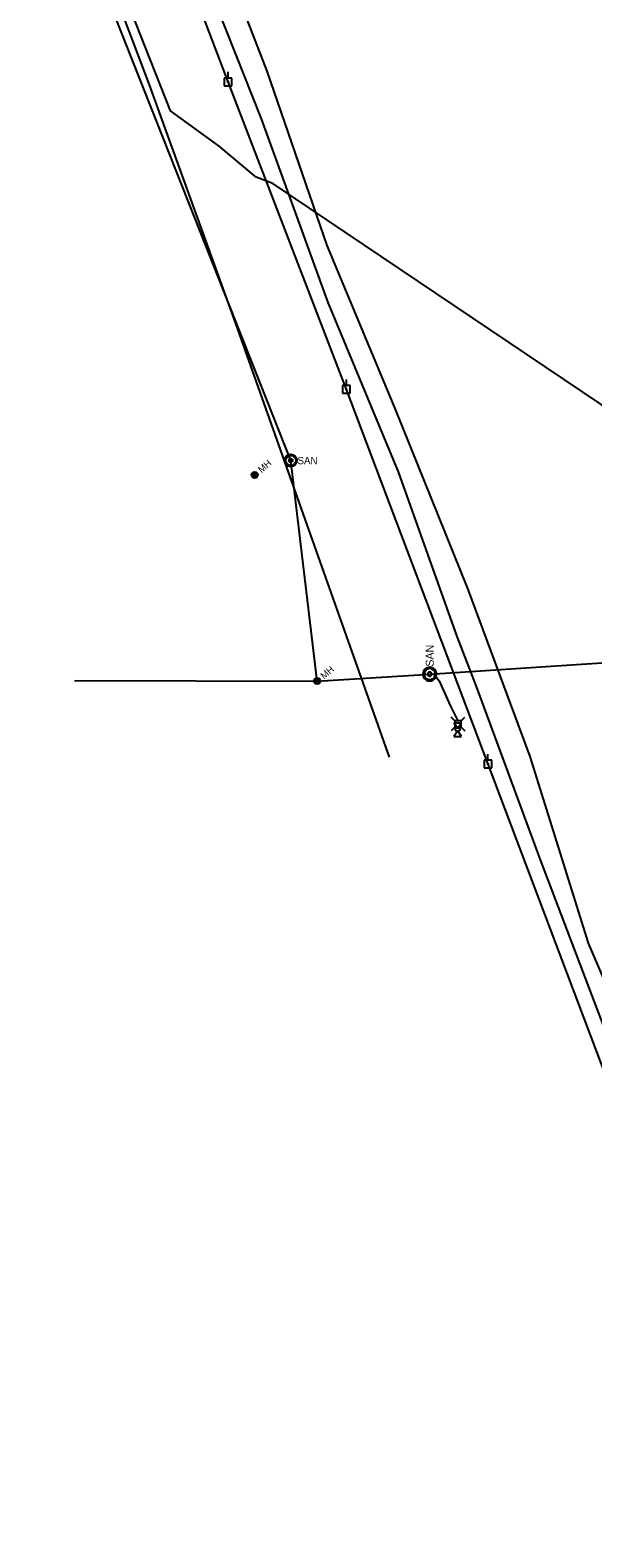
# Model space of a CAD drawing. Extents: x 600849 to 606371, y 330010 to 403088.
# Drawn here: x 602209 to 602479, y 353252 to 353977 of the extents above; entities that cross this region are included whole.
import ezdxf

# ---------------------------------------------------------------- set-up
doc = ezdxf.new("R2010")
doc.units = 0
for name, color, linetype in [('E_FTMS_Conduit', 7, 'Continuous'), ('E_UTL_AG', 7, 'Continuous'), ('E_UTL_AG_Bold', 7, 'Continuous'), ('E_UTL_E_UG', 7, 'Continuous'), ('E_UTL_EPowerPole', 7, 'Continuous'), ('E_UTL_FO_UG_QWEST', 7, 'Continuous'), ('E_UTL_G_UG', 7, 'Continuous'), ('E_UTL_Overhead', 7, 'Continuous'), ('E_UTL_SAN', 7, 'Continuous'), ('E_UTL_SAN_MH', 7, 'Continuous'), ('E_UTL_SAN_UG', 7, 'Continuous'), ('E_UTL_SAN_UG_MMSD', 7, 'Continuous')]:
    doc.layers.add(name, color=color, linetype=linetype)

msp = doc.modelspace()

# ---------------------------------------------------------------- linework, layer by layer
at = {"layer": 'E_FTMS_Conduit'}
msp.add_lwpolyline([(602610.14, 353206.87), (602580.81, 353284.37), (602548.82, 353367.3), (602515.43, 353447.91), (602476.95, 353538.14), (602448.85, 353627.85), (602419.04, 353708.61), (602384.09, 353795.14), (602351.42, 353873.57), (602322.54, 353957.36), (602293.02, 354034.05), (602262.08, 354114.29), (602230.08, 354192.55), (602200.4, 354271.32), (602170.28, 354351.31), (602140.88, 354433.86), (602112.62, 354515.81), (602085, 354598.61), (602067.34, 354669.21), (602066.29, 354688.62)], dxfattribs=at)
at = {"layer": 'E_UTL_AG'}
for points in [[(602412.18, 353644.1), (602415.99, 353644.1)], [(602414.09, 353641.44), (602412.18, 353644.1)], [(602415.99, 353644.1), (602414.09, 353641.44)], [(602414.09, 353640.17), (602412.18, 353637.5)], [(602412.18, 353637.5), (602415.99, 353637.5)], [(602415.36, 353640.8), (602415.33, 353640.92), (602415.27, 353641.04), (602415.15, 353641.15), (602415.01, 353641.24), (602414.82, 353641.32), (602414.61, 353641.38), (602414.39, 353641.42), (602414.15, 353641.44), (602413.91, 353641.43), (602413.67, 353641.4), (602413.45, 353641.35), (602413.25, 353641.28), (602413.09, 353641.2), (602412.96, 353641.1), (602412.87, 353640.98), (602412.82, 353640.87), (602412.82, 353640.74), (602412.87, 353640.63), (602412.96, 353640.51), (602413.09, 353640.41), (602413.25, 353640.32), (602413.45, 353640.25), (602413.67, 353640.2), (602413.91, 353640.18), (602414.15, 353640.17), (602414.39, 353640.19), (602414.61, 353640.23), (602414.82, 353640.29), (602415.01, 353640.37), (602415.15, 353640.46), (602415.27, 353640.57), (602415.33, 353640.68), (602415.36, 353640.8)], [(602415.99, 353637.5), (602414.09, 353640.17)]]:
    msp.add_lwpolyline(points, dxfattribs=at)
at = {"layer": 'E_UTL_AG_Bold'}
for points in [[(602412.72, 353645.06), (602410.97, 353646.82)], [(602412.72, 353641.97), (602410.97, 353640.22)], [(602415.81, 353645.06), (602412.72, 353645.06)], [(602412.72, 353645.06), (602412.72, 353641.97)], [(602412.72, 353641.97), (602415.81, 353641.97)], [(602415.81, 353645.06), (602417.57, 353646.82)], [(602415.81, 353641.97), (602415.81, 353645.06)], [(602415.81, 353641.97), (602417.57, 353640.22)]]:
    msp.add_lwpolyline(points, dxfattribs=at)
at = {"layer": 'E_UTL_E_UG'}
msp.add_lwpolyline([(602402.9, 353667.16), (602405.14, 353664.19), (602410.4, 353652.32), (602414.04, 353645.38)], dxfattribs=at)
at = {"layer": 'E_UTL_EPowerPole'}
for points in [[(602305.63, 353954.03), (602301.94, 353954.03)], [(602301.94, 353954.03), (602301.94, 353950.34)], [(602303.79, 353954.03), (602303.79, 353956.94)], [(602305.63, 353950.34), (602305.63, 353954.03)], [(602301.94, 353950.34), (602305.63, 353950.34)], [(602304.06, 353952.18), (602304.05, 353952.23), (602304.04, 353952.27), (602304.02, 353952.31), (602303.99, 353952.35), (602303.96, 353952.38), (602303.92, 353952.4), (602303.88, 353952.42), (602303.83, 353952.42), (602303.79, 353952.42), (602303.74, 353952.41), (602303.7, 353952.39), (602303.66, 353952.36), (602303.63, 353952.33), (602303.61, 353952.29), (602303.59, 353952.25), (602303.58, 353952.21), (602303.58, 353952.16), (602303.59, 353952.12), (602303.61, 353952.07), (602303.63, 353952.04), (602303.66, 353952), (602303.7, 353951.98), (602303.74, 353951.96), (602303.79, 353951.95), (602303.83, 353951.95), (602303.88, 353951.95), (602303.92, 353951.97), (602303.96, 353951.99), (602303.99, 353952.02), (602304.02, 353952.06), (602304.04, 353952.1), (602304.05, 353952.14), (602304.06, 353952.18)], [(602360.63, 353806.17), (602360.63, 353809.08)], [(602362.47, 353806.17), (602358.78, 353806.17)], [(602358.78, 353806.17), (602358.78, 353802.48)], [(602358.78, 353802.48), (602362.47, 353802.48)], [(602360.9, 353804.33), (602360.89, 353804.38), (602360.88, 353804.42), (602360.86, 353804.46), (602360.83, 353804.49), (602360.8, 353804.52), (602360.76, 353804.55), (602360.71, 353804.56), (602360.67, 353804.57), (602360.62, 353804.57), (602360.58, 353804.56), (602360.54, 353804.54), (602360.5, 353804.51), (602360.47, 353804.48), (602360.45, 353804.44), (602360.43, 353804.4), (602360.42, 353804.35), (602360.42, 353804.31), (602360.43, 353804.26), (602360.45, 353804.22), (602360.47, 353804.18), (602360.5, 353804.15), (602360.54, 353804.12), (602360.58, 353804.1), (602360.62, 353804.09), (602360.67, 353804.09), (602360.71, 353804.1), (602360.76, 353804.11), (602360.8, 353804.14), (602360.83, 353804.17), (602360.86, 353804.2), (602360.88, 353804.24), (602360.89, 353804.29), (602360.9, 353804.33)], [(602362.47, 353802.48), (602362.47, 353806.17)], [(602428.64, 353626.04), (602428.64, 353628.95)], [(602430.48, 353626.04), (602426.79, 353626.04)], [(602426.79, 353626.04), (602426.79, 353622.35)], [(602426.79, 353622.35), (602430.48, 353622.35)], [(602428.91, 353624.2), (602428.9, 353624.24), (602428.89, 353624.28), (602428.87, 353624.32), (602428.84, 353624.36), (602428.81, 353624.39), (602428.77, 353624.41), (602428.72, 353624.43), (602428.68, 353624.43), (602428.63, 353624.43), (602428.59, 353624.42), (602428.55, 353624.4), (602428.51, 353624.38), (602428.48, 353624.34), (602428.46, 353624.3), (602428.44, 353624.26), (602428.43, 353624.22), (602428.43, 353624.17), (602428.44, 353624.13), (602428.46, 353624.09), (602428.48, 353624.05), (602428.51, 353624.02), (602428.55, 353623.99), (602428.59, 353623.97), (602428.63, 353623.96), (602428.68, 353623.96), (602428.72, 353623.96), (602428.77, 353623.98), (602428.81, 353624), (602428.84, 353624.03), (602428.87, 353624.07), (602428.89, 353624.11), (602428.9, 353624.15), (602428.91, 353624.2)], [(602430.48, 353622.35), (602430.48, 353626.04)]]:
    msp.add_lwpolyline(points, dxfattribs=at)
at = {"layer": 'E_UTL_FO_UG_QWEST'}
msp.add_lwpolyline([(602587.28, 353229.53), (602553.43, 353318.33), (602535.85, 353366.41), (602487.12, 353490.5), (602453.86, 353578.25), (602423.13, 353661.5), (602413.78, 353685.51), (602385.74, 353764.65), (602351.85, 353846.05), (602319.93, 353934.36), (602282.62, 354028.66), (602263.22, 354084.13), (602230.09, 354165.45), (602187.47, 354285.66), (602162.47, 354348.95), (602140.63, 354410.73), (602113.69, 354479.95), (602092.7, 354536.66), (602047.81, 354651.5), (602007.05, 354768.05)], dxfattribs=at)
at = {"layer": 'E_UTL_G_UG'}
for points in [[(602381.42, 353627.49), (602307.53, 353835.96), (602266.02, 353950.82), (602151.72, 354252.5), (602084.88, 354419.03)], [(602663.79, 353676.69), (602626.6, 353699.86), (602612.06, 353709.74), (602600.45, 353716.14), (602586.79, 353727.58), (602569.93, 353738.55), (602325.24, 353903.29), (602317.34, 353906.33), (602299.51, 353921.31), (602276.11, 353938.2), (602259.37, 353980.94), (602242.57, 354023.5), (602228.81, 354058.82), (602211.65, 354103.59), (602191.45, 354156.33)]]:
    msp.add_lwpolyline(points, dxfattribs=at)
at = {"layer": 'E_UTL_Overhead'}
msp.add_lwpolyline([(602785.99, 352669.52), (602719.04, 352860.19), (602644.01, 353055.85), (602573, 353243.24), (602502.19, 353429.5), (602428.67, 353624.2), (602360.66, 353804.33), (602303.82, 353952.18), (602250.37, 354092.88), (602197.72, 354232.78), (602144.03, 354374.9), (602091.31, 354515.03), (602040.95, 354648.65), (601976.43, 354817.48), (601911.13, 354985.41), (601846.94, 355153.54), (601811.73, 355320.66), (601775.11, 355493.17)], dxfattribs=at)
at = {"layer": 'E_UTL_SAN'}
for points in [[(602400.65, 353670.76), (602400.02, 353670.7), (602399.42, 353670.53), (602398.86, 353670.24), (602398.37, 353669.85), (602397.96, 353669.38), (602397.64, 353668.84), (602397.44, 353668.24), (602397.35, 353667.62), (602397.38, 353666.99), (602397.53, 353666.39), (602397.79, 353665.81), (602398.15, 353665.3), (602398.61, 353664.87), (602399.13, 353664.53), (602399.72, 353664.3), (602400.33, 353664.18), (602400.96, 353664.18), (602401.58, 353664.3), (602402.16, 353664.53), (602402.69, 353664.87), (602403.14, 353665.3), (602403.5, 353665.81), (602403.76, 353666.39), (602403.91, 353666.99), (602403.94, 353667.62), (602403.85, 353668.24), (602403.65, 353668.84), (602403.33, 353669.38), (602402.92, 353669.85), (602402.43, 353670.24), (602401.87, 353670.53), (602401.27, 353670.7), (602400.65, 353670.76)], [(602400.65, 353670.1), (602400.15, 353670.06), (602399.66, 353669.92), (602399.22, 353669.69), (602398.82, 353669.38), (602398.5, 353669), (602398.24, 353668.56), (602398.08, 353668.09), (602398.01, 353667.59), (602398.03, 353667.09), (602398.15, 353666.6), (602398.36, 353666.14), (602398.65, 353665.74), (602399.01, 353665.39), (602399.44, 353665.12), (602399.9, 353664.93), (602400.4, 353664.84), (602400.9, 353664.84), (602401.39, 353664.93), (602401.86, 353665.12), (602402.28, 353665.39), (602402.64, 353665.74), (602402.93, 353666.14), (602403.14, 353666.6), (602403.26, 353667.09), (602403.28, 353667.59), (602403.21, 353668.09), (602403.05, 353668.56), (602402.8, 353669), (602402.47, 353669.38), (602402.07, 353669.69), (602401.63, 353669.92), (602401.15, 353670.06), (602400.65, 353670.1)], [(602400.65, 353668.45), (602400.46, 353668.44), (602400.28, 353668.38), (602400.11, 353668.3), (602399.96, 353668.18), (602399.84, 353668.04), (602399.75, 353667.88), (602399.68, 353667.7), (602399.66, 353667.51), (602399.67, 353667.32), (602399.71, 353667.14), (602399.79, 353666.97), (602399.9, 353666.82), (602400.03, 353666.69), (602400.19, 353666.58), (602400.37, 353666.51), (602400.55, 353666.48), (602400.74, 353666.48), (602400.92, 353666.51), (602401.1, 353666.58), (602401.26, 353666.69), (602401.39, 353666.82), (602401.5, 353666.97), (602401.58, 353667.14), (602401.63, 353667.32), (602401.63, 353667.51), (602401.61, 353667.7), (602401.55, 353667.88), (602401.45, 353668.04), (602401.33, 353668.18), (602401.18, 353668.3), (602401.01, 353668.38), (602400.83, 353668.44), (602400.65, 353668.45)]]:
    msp.add_lwpolyline(points, dxfattribs=at)
for radius in [3, 2.4, 0.9]:
    msp.add_circle((602333.91, 353770.14), radius, dxfattribs=at)
at = {"layer": 'E_UTL_SAN_MH'}
for centre, radius in [((602316.56, 353763.22), 1.5), ((602316.56, 353763.22), 1.2), ((602316.56, 353763.22), 0.45), ((602346.6, 353664.12), 1.5), ((602346.6, 353664.12), 1.2), ((602346.6, 353664.12), 0.45)]:
    msp.add_circle(centre, radius, dxfattribs=at)
at = {"layer": 'E_UTL_SAN_UG'}
for p, q in [((602333.91, 353770.14), (602249.61, 353983.6)), ((602346.6, 353664.12), (602333.91, 353770.14))]:
    msp.add_line(p, q, dxfattribs=at)
msp.add_lwpolyline([(602230.03, 353664.34), (602346.6, 353664.12)], dxfattribs=at)
at = {"layer": 'E_UTL_SAN_UG_MMSD'}
for p, q in [((602400.64, 353667.45), (602717.07, 353688.47)), ((602346.6, 353664.12), (602400.64, 353667.45))]:
    msp.add_line(p, q, dxfattribs=at)

# ---------------------------------------------------------------- texts
at = {"layer": 'E_UTL_SAN'}
for height, rotation, p in [(3.499, 360, (602337.15, 353768.37)), (3.849, 90, (602402.59, 353671.03))]:
    msp.add_text('SAN', height=height, rotation=rotation, dxfattribs=at).set_placement(p)
at = {"layer": 'E_UTL_SAN_MH'}
for p in [(602319.89, 353763.96), (602349.93, 353664.86)]:
    msp.add_text('MH', height=3.24, rotation=40.93354, dxfattribs=at).set_placement(p)

doc.saveas('drawing.dxf')
